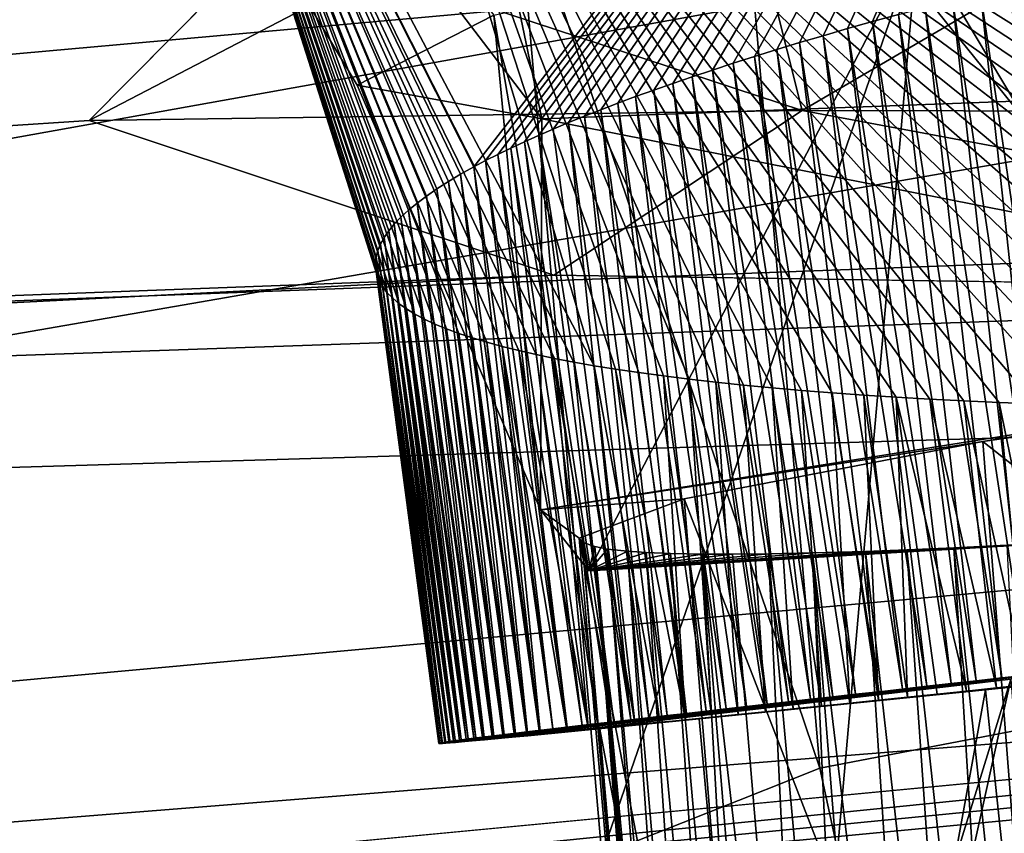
# Model space of a CAD drawing. Header units: metres. Extents: x -147 to 294, y -23 to 81.
# Tile 271 of 656: x 234.45 to 235.139, y 5.656 to 6.226. Entities that reach past the tile are written whole.
import ezdxf

# ---------------------------------------------------------------- set-up
doc = ezdxf.new("R2010")
doc.units = ezdxf.units.M
doc.layers.add('solid_AVA_153', color=7, linetype='CONTINUOUS')

msp = doc.modelspace()

# ---------------------------------------------------------------- linework, layer by layer
at = {"layer": 'solid_AVA_153'}
for points in [[(236.78653, 6.84453, 270.019653), (222.109406, 7.973817, 270.554962), (222.631927, 5.539927, 269.080383)], [(235.620758, 6.186373, 248.063995), (235.571899, 6.955923, 247.817749), (234.664413, 6.882468, 248.692886)], [(227.421036, 6.207695, 228.096146), (226.136612, 6.242409, 227.370834), (236.812561, 6.909686, 228.607513)], [(228.013077, 6.061882, 229.37233), (227.421036, 6.207695, 228.096146), (236.812561, 6.909686, 228.607513)], [(228.013077, 6.061882, 229.37233), (236.812561, 6.909686, 228.607513), (236.807236, 6.685143, 230.2258)], [(234.815292, 6.156222, 249.153275), (234.664413, 6.882468, 248.692886), (234.273941, 6.864882, 249.932327)], [(234.815292, 6.156222, 249.153275), (235.620758, 6.186373, 248.063995), (234.664413, 6.882468, 248.692886)], [(234.686218, 6.17974, 249.86644), (234.815292, 6.156222, 249.153275), (234.273941, 6.864882, 249.932327)], [(234.781754, 6.228803, 250.588638), (234.686218, 6.17974, 249.86644), (234.273941, 6.864882, 249.932327)], [(236.958984, 5.207204, 267.642426), (236.78653, 6.84453, 270.019653), (222.631927, 5.539927, 269.080383)], [(234.519165, 6.613659, 259.193848), (235.291473, 6.797129, 260.559662), (234.767792, 6.122646, 259.161102)], [(235.291473, 6.797129, 260.559662), (234.776001, 6.12701, 259.193573), (234.767792, 6.122646, 259.161102)], [(235.291473, 6.797129, 260.559662), (234.784637, 6.131395, 259.225769), (234.776001, 6.12701, 259.193573)], [(235.291473, 6.797129, 260.559662), (234.793686, 6.1358, 259.25769), (234.784637, 6.131395, 259.225769)], [(235.291473, 6.797129, 260.559662), (234.803131, 6.140226, 259.289368), (234.793686, 6.1358, 259.25769)], [(235.291473, 6.797129, 260.559662), (234.813004, 6.144673, 259.320801), (234.803131, 6.140226, 259.289368)], [(235.291473, 6.797129, 260.559662), (234.823288, 6.14914, 259.35199), (234.813004, 6.144673, 259.320801)], [(235.291473, 6.797129, 260.559662), (234.833969, 6.153629, 259.382996), (234.823288, 6.14914, 259.35199)], [(235.291473, 6.797129, 260.559662), (234.845062, 6.15814, 259.413788), (234.833969, 6.153629, 259.382996)], [(235.291473, 6.797129, 260.559662), (234.856583, 6.162675, 259.444366), (234.845062, 6.15814, 259.413788)], [(235.291473, 6.797129, 260.559662), (234.868515, 6.167236, 259.474762), (234.856583, 6.162675, 259.444366)], [(235.291473, 6.797129, 260.559662), (234.880875, 6.171823, 259.504974), (234.868515, 6.167236, 259.474762)], [(235.291473, 6.797129, 260.559662), (234.893646, 6.176436, 259.535034), (234.880875, 6.171823, 259.504974)], [(235.291473, 6.797129, 260.559662), (234.90686, 6.181079, 259.564911), (234.893646, 6.176436, 259.535034)], [(235.291473, 6.797129, 260.559662), (234.920517, 6.185752, 259.594666), (234.90686, 6.181079, 259.564911)], [(235.291473, 6.797129, 260.559662), (234.934601, 6.190456, 259.624237), (234.920517, 6.185752, 259.594666)], [(235.291473, 6.797129, 260.559662), (234.949158, 6.195193, 259.653687), (234.934601, 6.190456, 259.624237)], [(235.291473, 6.797129, 260.559662), (234.964172, 6.199965, 259.683014), (234.949158, 6.195193, 259.653687)], [(235.291473, 6.797129, 260.559662), (234.979675, 6.20477, 259.712219), (234.964172, 6.199965, 259.683014)], [(235.291473, 6.797129, 260.559662), (234.995667, 6.20961, 259.741302), (234.979675, 6.20477, 259.712219)], [(235.291473, 6.797129, 260.559662), (235.012146, 6.214484, 259.770264), (234.995667, 6.20961, 259.741302)], [(235.291473, 6.797129, 260.559662), (235.029175, 6.219393, 259.799164), (235.012146, 6.214484, 259.770264)], [(235.291473, 6.797129, 260.559662), (235.046722, 6.224336, 259.827972), (235.029175, 6.219393, 259.799164)], [(235.291473, 6.797129, 260.559662), (235.064804, 6.229308, 259.856659), (235.046722, 6.224336, 259.827972)], [(231.763504, 6.751752, 267.130402), (236.797958, 6.708222, 267.125092), (231.819214, 6.211915, 267.007538)], [(231.819214, 6.211915, 267.007538), (236.797958, 6.708222, 267.125092), (236.784637, 6.563072, 267.729858)], [(227.994934, 5.964113, 230.0746), (236.807236, 6.685143, 230.2258), (235.668884, 6.528447, 230.52536)], [(227.994934, 5.964113, 230.0746), (228.013077, 6.061882, 229.37233), (236.807236, 6.685143, 230.2258)], [(234.519165, 6.613659, 259.193848), (234.767792, 6.122646, 259.161102), (234.75853, 6.117465, 259.12204)], [(234.519165, 6.613659, 259.193848), (234.75853, 6.117465, 259.12204), (234.749924, 6.112328, 259.082672)], [(234.519165, 6.613659, 259.193848), (234.749924, 6.112328, 259.082672), (234.741974, 6.107236, 259.04306)], [(234.519165, 6.613659, 259.193848), (234.741974, 6.107236, 259.04306), (234.734665, 6.102195, 259.003235)], [(234.519165, 6.613659, 259.193848), (234.734665, 6.102195, 259.003235), (234.728027, 6.097208, 258.963165)], [(234.519165, 6.613659, 259.193848), (234.728027, 6.097208, 258.963165), (234.722046, 6.092279, 258.922913)], [(234.519165, 6.613659, 259.193848), (234.722046, 6.092279, 258.922913), (234.716751, 6.087413, 258.882446)], [(234.519165, 6.613659, 259.193848), (234.716751, 6.087413, 258.882446), (234.712143, 6.082611, 258.841827)], [(234.519165, 6.613659, 259.193848), (234.712143, 6.082611, 258.841827), (234.708206, 6.077875, 258.801056)], [(234.519165, 6.613659, 259.193848), (234.708206, 6.077875, 258.801056), (234.704971, 6.073208, 258.760162)], [(234.519165, 6.613659, 259.193848), (234.704971, 6.073208, 258.760162), (234.702423, 6.068612, 258.719147)], [(234.519165, 6.613659, 259.193848), (234.702423, 6.068612, 258.719147), (234.700562, 6.064088, 258.67804)], [(234.519165, 6.613659, 259.193848), (234.700562, 6.064088, 258.67804), (234.699417, 6.059638, 258.636902)], [(234.519165, 6.613659, 259.193848), (234.699417, 6.059638, 258.636902), (234.698959, 6.055264, 258.595703)], [(234.519165, 6.613659, 259.193848), (234.698959, 6.055264, 258.595703), (234.699203, 6.050969, 258.554504)], [(234.519165, 6.613659, 259.193848), (234.699203, 6.050969, 258.554504), (234.70015, 6.046752, 258.513275)], [(234.519165, 6.613659, 259.193848), (234.70015, 6.046752, 258.513275), (234.701813, 6.042617, 258.472107)], [(234.519165, 6.613659, 259.193848), (234.701813, 6.042617, 258.472107), (234.704163, 6.038565, 258.430969)], [(234.519165, 6.613659, 259.193848), (234.704163, 6.038565, 258.430969), (234.70723, 6.034598, 258.389832)], [(234.519165, 6.613659, 259.193848), (234.70723, 6.034598, 258.389832), (234.710999, 6.030718, 258.348724)], [(234.519165, 6.613659, 259.193848), (234.710999, 6.030718, 258.348724), (234.715485, 6.026927, 258.307617)], [(234.519165, 6.613659, 259.193848), (234.715485, 6.026927, 258.307617), (234.720688, 6.023224, 258.266541)], [(234.519165, 6.613659, 259.193848), (234.720688, 6.023224, 258.266541), (234.726593, 6.019612, 258.225525)], [(234.519165, 6.613659, 259.193848), (234.726593, 6.019612, 258.225525), (234.7332, 6.016091, 258.18457)], [(234.519165, 6.613659, 259.193848), (234.7332, 6.016091, 258.18457), (234.740524, 6.012661, 258.143707)], [(234.519165, 6.613659, 259.193848), (234.740524, 6.012661, 258.143707), (234.748566, 6.009326, 258.102966)], [(234.519165, 6.613659, 259.193848), (234.748566, 6.009326, 258.102966), (234.757294, 6.006083, 258.062347)], [(234.519165, 6.613659, 259.193848), (234.757294, 6.006083, 258.062347), (234.766724, 6.002934, 258.021912)], [(234.519165, 6.613659, 259.193848), (234.766724, 6.002934, 258.021912), (234.776855, 5.999879, 257.981598)], [(234.519165, 6.613659, 259.193848), (234.776855, 5.999879, 257.981598), (234.787674, 5.99692, 257.941528)], [(234.519165, 6.613659, 259.193848), (234.787674, 5.99692, 257.941528), (234.799194, 5.994053, 257.901642)], [(234.519165, 6.613659, 259.193848), (234.799194, 5.994053, 257.901642), (234.811371, 5.991281, 257.862)], [(234.519165, 6.613659, 259.193848), (234.811371, 5.991281, 257.862), (234.824234, 5.988601, 257.822601)], [(234.519165, 6.613659, 259.193848), (234.824234, 5.988601, 257.822601), (234.837769, 5.986014, 257.783478)], [(234.519165, 6.613659, 259.193848), (234.837769, 5.986014, 257.783478), (234.851944, 5.983519, 257.744659)], [(234.696991, 6.503938, 257.665588), (234.519165, 6.613659, 259.193848), (234.851944, 5.983519, 257.744659)], [(223.167572, 5.337047, 266.85556), (236.784637, 6.563072, 267.729858), (223.298325, 4.13975, 266.571808)], [(231.819214, 6.211915, 267.007538), (236.784637, 6.563072, 267.729858), (223.167572, 5.337047, 266.85556)], [(236.784637, 6.563072, 267.729858), (236.941498, 5.368535, 267.446045), (223.298325, 4.13975, 266.571808)], [(227.734024, 5.849909, 230.805435), (235.668884, 6.528447, 230.52536), (234.813873, 6.335892, 231.361588)], [(227.734024, 5.849909, 230.805435), (227.994934, 5.964113, 230.0746), (235.668884, 6.528447, 230.52536)], [(234.696991, 6.503938, 257.665588), (235.737244, 5.95998, 256.629852), (235.771942, 5.96128, 256.607727)], [(234.696991, 6.503938, 257.665588), (235.771942, 5.96128, 256.607727), (235.71669, 6.388623, 256.5914)], [(234.696991, 6.503938, 257.665588), (234.851944, 5.983519, 257.744659), (234.866776, 5.981114, 257.706146)], [(234.696991, 6.503938, 257.665588), (234.866776, 5.981114, 257.706146), (234.883209, 5.978669, 257.66568)], [(234.696991, 6.503938, 257.665588), (234.883209, 5.978669, 257.66568), (234.900375, 5.976331, 257.625488)], [(234.696991, 6.503938, 257.665588), (234.900375, 5.976331, 257.625488), (234.918289, 5.9741, 257.585663)], [(234.696991, 6.503938, 257.665588), (234.918289, 5.9741, 257.585663), (234.936935, 5.971977, 257.546143)], [(234.696991, 6.503938, 257.665588), (234.936935, 5.971977, 257.546143), (234.956284, 5.969962, 257.507019)], [(234.696991, 6.503938, 257.665588), (234.956284, 5.969962, 257.507019), (234.976334, 5.968055, 257.468323)], [(234.696991, 6.503938, 257.665588), (234.976334, 5.968055, 257.468323), (234.99707, 5.966256, 257.430023)], [(234.696991, 6.503938, 257.665588), (234.99707, 5.966256, 257.430023), (235.018478, 5.964565, 257.392151)], [(234.696991, 6.503938, 257.665588), (235.018478, 5.964565, 257.392151), (235.040558, 5.962981, 257.354797)], [(234.696991, 6.503938, 257.665588), (235.040558, 5.962981, 257.354797), (235.063263, 5.961506, 257.317902)], [(234.696991, 6.503938, 257.665588), (235.063263, 5.961506, 257.317902), (235.086624, 5.960141, 257.281525)], [(234.696991, 6.503938, 257.665588), (235.086624, 5.960141, 257.281525), (235.11058, 5.95889, 257.245667)], [(234.696991, 6.503938, 257.665588), (235.11058, 5.95889, 257.245667), (235.135162, 5.957756, 257.210358)], [(234.696991, 6.503938, 257.665588), (235.135162, 5.957756, 257.210358), (235.160339, 5.956742, 257.175568)], [(234.696991, 6.503938, 257.665588), (235.160339, 5.956742, 257.175568), (235.186111, 5.955851, 257.141357)], [(234.696991, 6.503938, 257.665588), (235.186111, 5.955851, 257.141357), (235.212448, 5.955085, 257.107727)], [(234.696991, 6.503938, 257.665588), (235.212448, 5.955085, 257.107727), (235.239349, 5.954448, 257.074646)], [(234.696991, 6.503938, 257.665588), (235.239349, 5.954448, 257.074646), (235.266815, 5.953938, 257.042145)], [(234.696991, 6.503938, 257.665588), (235.266815, 5.953938, 257.042145), (235.29483, 5.953551, 257.010193)], [(234.696991, 6.503938, 257.665588), (235.29483, 5.953551, 257.010193), (235.323395, 5.953284, 256.978851)], [(234.696991, 6.503938, 257.665588), (235.323395, 5.953284, 256.978851), (235.352478, 5.953134, 256.94812)], [(234.696991, 6.503938, 257.665588), (235.352478, 5.953134, 256.94812), (235.38208, 5.9531, 256.917969)], [(234.696991, 6.503938, 257.665588), (235.38208, 5.9531, 256.917969), (235.41217, 5.953179, 256.888458)], [(234.696991, 6.503938, 257.665588), (235.41217, 5.953179, 256.888458), (235.442734, 5.953368, 256.859589)], [(234.696991, 6.503938, 257.665588), (235.442734, 5.953368, 256.859589), (235.473755, 5.953665, 256.83136)], [(234.696991, 6.503938, 257.665588), (235.473755, 5.953665, 256.83136), (235.505234, 5.954069, 256.803802)], [(234.696991, 6.503938, 257.665588), (235.505234, 5.954069, 256.803802), (235.53714, 5.95458, 256.776917)], [(234.696991, 6.503938, 257.665588), (235.53714, 5.95458, 256.776917), (235.569489, 5.955201, 256.750702)], [(234.696991, 6.503938, 257.665588), (235.569489, 5.955201, 256.750702), (235.602249, 5.955931, 256.725159)], [(234.696991, 6.503938, 257.665588), (235.602249, 5.955931, 256.725159), (235.635406, 5.956773, 256.700317)], [(234.696991, 6.503938, 257.665588), (235.635406, 5.956773, 256.700317), (235.668976, 5.957727, 256.676147)], [(234.696991, 6.503938, 257.665588), (235.668976, 5.957727, 256.676147), (235.702927, 5.958796, 256.652649)], [(234.696991, 6.503938, 257.665588), (235.702927, 5.958796, 256.652649), (235.737244, 5.95998, 256.629852)], [(235.386383, 6.506337, 239.795502), (234.949371, 6.408522, 240.45787), (235.450958, 5.786509, 239.617157)], [(223.201797, 5.188884, 266.624664), (236.799667, 6.413564, 267.496155), (227.833542, 5.92511, 265.579163)], [(223.546585, 4.115835, 266.388519), (236.799667, 6.413564, 267.496155), (223.201797, 5.188884, 266.624664)], [(223.546585, 4.115835, 266.388519), (236.945267, 5.329351, 267.233826), (236.799667, 6.413564, 267.496155)], [(236.799667, 6.413564, 267.496155), (232.311737, 6.331293, 265.854126), (227.833542, 5.92511, 265.579163)], [(234.934738, 6.411965, 233.395676), (234.997528, 6.162128, 233.647293), (234.699997, 6.260053, 232.58139)], [(234.949371, 6.408522, 240.45787), (234.797089, 6.330806, 241.25444), (235.00975, 5.701907, 240.290421)], [(234.934738, 6.411965, 233.395676), (235.387115, 6.389944, 234.062607), (234.997528, 6.162128, 233.647293)], [(234.949371, 6.408522, 240.45787), (235.00975, 5.701907, 240.290421), (235.450958, 5.786509, 239.617157)], [(235.387115, 6.389944, 234.062607), (235.787521, 6.160452, 234.423492), (234.997528, 6.162128, 233.647293)], [(235.592682, 5.884332, 251.581604), (235.086563, 6.297004, 251.229691), (235.575195, 6.377439, 251.740723)], [(226.651764, 5.657298, 231.792816), (234.813873, 6.335892, 231.361588), (234.588242, 6.245552, 231.905136)], [(226.651764, 5.657298, 231.792816), (227.271652, 5.745744, 231.386719), (234.813873, 6.335892, 231.361588)], [(227.271652, 5.745744, 231.386719), (227.734024, 5.849909, 230.805435), (234.813873, 6.335892, 231.361588)], [(234.797089, 6.330806, 241.25444), (234.857208, 5.641232, 241.090836), (235.00975, 5.701907, 240.290421)], [(235.0784, 6.281954, 242.284103), (234.857208, 5.641232, 241.090836), (234.797089, 6.330806, 241.25444)], [(235.0784, 6.281954, 242.284103), (235.832886, 6.30503, 243.037964), (235.469376, 5.626623, 242.565628)], [(234.848267, 5.839859, 250.542374), (234.781754, 6.228803, 250.588638), (235.086563, 6.297004, 251.229691)], [(235.592682, 5.884332, 251.581604), (234.848267, 5.839859, 250.542374), (235.086563, 6.297004, 251.229691)], [(235.0784, 6.281954, 242.284103), (235.019485, 5.614872, 241.890854), (234.857208, 5.641232, 241.090836)], [(235.0784, 6.281954, 242.284103), (235.469376, 5.626623, 242.565628), (235.019485, 5.614872, 241.890854)], [(234.699997, 6.260053, 232.58139), (234.498688, 6.155144, 232.568497), (234.588242, 6.245552, 231.905136)], [(234.699997, 6.260053, 232.58139), (234.997528, 6.162128, 233.647293), (234.498688, 6.155144, 232.568497)], [(235.122192, 6.244363, 259.941895), (235.142365, 6.24942, 259.96994), (235.192612, 5.771151, 259.834717)], [(225.223663, 5.560166, 231.951447), (234.588242, 6.245552, 231.905136), (234.498688, 6.155144, 232.568497)], [(225.223663, 5.560166, 231.951447), (226.651764, 5.657298, 231.792816), (234.588242, 6.245552, 231.905136)], [(235.102539, 6.239324, 259.913635), (235.122192, 6.244363, 259.941895), (235.173645, 5.769049, 259.809143)], [(235.122192, 6.244363, 259.941895), (235.192612, 5.771151, 259.834717), (235.173645, 5.769049, 259.809143)], [(235.064804, 6.229308, 259.856659), (235.083405, 6.234304, 259.885223), (235.136978, 5.764977, 259.757263)], [(235.083405, 6.234304, 259.885223), (235.102539, 6.239324, 259.913635), (235.155121, 5.766993, 259.783356)], [(235.083405, 6.234304, 259.885223), (235.155121, 5.766993, 259.783356), (235.136978, 5.764977, 259.757263)], [(235.102539, 6.239324, 259.913635), (235.173645, 5.769049, 259.809143), (235.155121, 5.766993, 259.783356)], [(234.814468, 5.882757, 249.204666), (234.686218, 6.17974, 249.86644), (234.781754, 6.228803, 250.588638)], [(234.848267, 5.839859, 250.542374), (234.814468, 5.882757, 249.204666), (234.781754, 6.228803, 250.588638)], [(235.046722, 6.224336, 259.827972), (235.064804, 6.229308, 259.856659), (235.119186, 5.762999, 259.730865)], [(235.064804, 6.229308, 259.856659), (235.136978, 5.764977, 259.757263), (235.119186, 5.762999, 259.730865)], [(235.012146, 6.214484, 259.770264), (235.029175, 6.219393, 259.799164), (235.084534, 5.759134, 259.67688)], [(235.029175, 6.219393, 259.799164), (235.046722, 6.224336, 259.827972), (235.10173, 5.761052, 259.704071)], [(235.029175, 6.219393, 259.799164), (235.10173, 5.761052, 259.704071), (235.084534, 5.759134, 259.67688)], [(235.046722, 6.224336, 259.827972), (235.119186, 5.762999, 259.730865), (235.10173, 5.761052, 259.704071)], [(234.995667, 6.20961, 259.741302), (235.012146, 6.214484, 259.770264), (235.067581, 5.75724, 259.6492)], [(235.012146, 6.214484, 259.770264), (235.084534, 5.759134, 259.67688), (235.067581, 5.75724, 259.6492)], [(234.979675, 6.20477, 259.712219), (234.995667, 6.20961, 259.741302), (235.050964, 5.755381, 259.621277)], [(234.995667, 6.20961, 259.741302), (235.067581, 5.75724, 259.6492), (235.050964, 5.755381, 259.621277)], [(234.949158, 6.195193, 259.653687), (234.964172, 6.199965, 259.683014), (235.018768, 5.751772, 259.564453)], [(234.964172, 6.199965, 259.683014), (234.979675, 6.20477, 259.712219), (235.034683, 5.753559, 259.593048)], [(234.964172, 6.199965, 259.683014), (235.034683, 5.753559, 259.593048), (235.018768, 5.751772, 259.564453)], [(234.979675, 6.20477, 259.712219), (235.050964, 5.755381, 259.621277), (235.034683, 5.753559, 259.593048)], [(234.934601, 6.190456, 259.624237), (234.949158, 6.195193, 259.653687), (235.003189, 5.750021, 259.535461)], [(234.949158, 6.195193, 259.653687), (235.018768, 5.751772, 259.564453), (235.003189, 5.750021, 259.535461)], [(235.580154, 6.004688, 248.072159), (235.620758, 6.186373, 248.063995), (234.815292, 6.156222, 249.153275)], [(234.90686, 6.181079, 259.564911), (234.920517, 6.185752, 259.594666), (234.973022, 5.746621, 259.476013)], [(234.920517, 6.185752, 259.594666), (234.934601, 6.190456, 259.624237), (234.987946, 5.748304, 259.506012)], [(234.920517, 6.185752, 259.594666), (234.987946, 5.748304, 259.506012), (234.973022, 5.746621, 259.476013)], [(234.934601, 6.190456, 259.624237), (235.003189, 5.750021, 259.535461), (234.987946, 5.748304, 259.506012)], [(234.814468, 5.882757, 249.204666), (234.815292, 6.156222, 249.153275), (234.686218, 6.17974, 249.86644)], [(234.893646, 6.176436, 259.535034), (234.90686, 6.181079, 259.564911), (234.958435, 5.74497, 259.445465)], [(234.90686, 6.181079, 259.564911), (234.973022, 5.746621, 259.476013), (234.958435, 5.74497, 259.445465)], [(234.868515, 6.167236, 259.474762), (234.880875, 6.171823, 259.504974), (234.930176, 5.741762, 259.382477)], [(234.880875, 6.171823, 259.504974), (234.893646, 6.176436, 259.535034), (234.944153, 5.743351, 259.414276)], [(234.880875, 6.171823, 259.504974), (234.944153, 5.743351, 259.414276), (234.930176, 5.741762, 259.382477)], [(234.893646, 6.176436, 259.535034), (234.958435, 5.74497, 259.445465), (234.944153, 5.743351, 259.414276)], [(234.856583, 6.162675, 259.444366), (234.868515, 6.167236, 259.474762), (234.916473, 5.740203, 259.350128)], [(234.868515, 6.167236, 259.474762), (234.930176, 5.741762, 259.382477), (234.916473, 5.740203, 259.350128)], [(234.997528, 6.162128, 233.647293), (234.823807, 6.046831, 233.741104), (234.498688, 6.155144, 232.568497)], [(234.997528, 6.162128, 233.647293), (235.684402, 6.033956, 234.597427), (234.823807, 6.046831, 233.741104)], [(234.833969, 6.153629, 259.382996), (234.845062, 6.15814, 259.413788), (234.890106, 5.737189, 259.283875)], [(234.845062, 6.15814, 259.413788), (234.856583, 6.162675, 259.444366), (234.903107, 5.738677, 259.317261)], [(234.845062, 6.15814, 259.413788), (234.903107, 5.738677, 259.317261), (234.890106, 5.737189, 259.283875)], [(234.856583, 6.162675, 259.444366), (234.916473, 5.740203, 259.350128), (234.903107, 5.738677, 259.317261)], [(234.997528, 6.162128, 233.647293), (235.787521, 6.160452, 234.423492), (235.684402, 6.033956, 234.597427)], [(225.223663, 5.560166, 231.951447), (234.498688, 6.155144, 232.568497), (234.823807, 6.046831, 233.741104)], [(234.814468, 5.882757, 249.204666), (235.580154, 6.004688, 248.072159), (234.815292, 6.156222, 249.153275)], [(234.823288, 6.14914, 259.35199), (234.833969, 6.153629, 259.382996), (234.877502, 5.735744, 259.249908)], [(234.833969, 6.153629, 259.382996), (234.890106, 5.737189, 259.283875), (234.877502, 5.735744, 259.249908)], [(234.803131, 6.140226, 259.289368), (234.813004, 6.144673, 259.320801), (234.865677, 5.734381, 259.21637)], [(234.813004, 6.144673, 259.320801), (234.823288, 6.14914, 259.35199), (234.877502, 5.735744, 259.249908)], [(234.813004, 6.144673, 259.320801), (234.877502, 5.735744, 259.249908), (234.865677, 5.734381, 259.21637)], [(234.793686, 6.1358, 259.25769), (234.803131, 6.140226, 259.289368), (234.854309, 5.733066, 259.182281)], [(234.803131, 6.140226, 259.289368), (234.865677, 5.734381, 259.21637), (234.854309, 5.733066, 259.182281)], [(234.776001, 6.12701, 259.193573), (234.784637, 6.131395, 259.225769), (234.833054, 5.73059, 259.112549)], [(234.784637, 6.131395, 259.225769), (234.793686, 6.1358, 259.25769), (234.84343, 5.731802, 259.147705)], [(234.784637, 6.131395, 259.225769), (234.84343, 5.731802, 259.147705), (234.833054, 5.73059, 259.112549)], [(234.793686, 6.1358, 259.25769), (234.854309, 5.733066, 259.182281), (234.84343, 5.731802, 259.147705)], [(234.767792, 6.122646, 259.161102), (234.776001, 6.12701, 259.193573), (234.82309, 5.729421, 259.076721)], [(234.776001, 6.12701, 259.193573), (234.833054, 5.73059, 259.112549), (234.82309, 5.729421, 259.076721)], [(218.821426, 5.443501, 231.114441), (236.862915, 6.119545, 234.917526), (236.87706, 5.985247, 236.197006)], [(218.821426, 5.443501, 231.114441), (235.684402, 6.033956, 234.597427), (236.862915, 6.119545, 234.917526)], [(234.749924, 6.112328, 259.082672), (234.75853, 6.117465, 259.12204), (234.804489, 5.727222, 259.003326)], [(234.75853, 6.117465, 259.12204), (234.767792, 6.122646, 259.161102), (234.813553, 5.728297, 259.040314)], [(234.75853, 6.117465, 259.12204), (234.813553, 5.728297, 259.040314), (234.804489, 5.727222, 259.003326)], [(234.767792, 6.122646, 259.161102), (234.82309, 5.729421, 259.076721), (234.813553, 5.728297, 259.040314)], [(234.741974, 6.107236, 259.04306), (234.749924, 6.112328, 259.082672), (234.795929, 5.726201, 258.965881)], [(234.749924, 6.112328, 259.082672), (234.804489, 5.727222, 259.003326), (234.795929, 5.726201, 258.965881)], [(234.728027, 6.097208, 258.963165), (234.734665, 6.102195, 259.003235), (234.780548, 5.724342, 258.889832)], [(234.734665, 6.102195, 259.003235), (234.741974, 6.107236, 259.04306), (234.787949, 5.72524, 258.92804)], [(234.734665, 6.102195, 259.003235), (234.787949, 5.72524, 258.92804), (234.780548, 5.724342, 258.889832)], [(234.741974, 6.107236, 259.04306), (234.795929, 5.726201, 258.965881), (234.787949, 5.72524, 258.92804)], [(234.722046, 6.092279, 258.922913), (234.728027, 6.097208, 258.963165), (234.773804, 5.723513, 258.851379)], [(234.728027, 6.097208, 258.963165), (234.780548, 5.724342, 258.889832), (234.773804, 5.723513, 258.851379)], [(234.716751, 6.087413, 258.882446), (234.722046, 6.092279, 258.922913), (234.767746, 5.722757, 258.812714)], [(234.722046, 6.092279, 258.922913), (234.773804, 5.723513, 258.851379), (234.767746, 5.722757, 258.812714)], [(234.708206, 6.077875, 258.801056), (234.712143, 6.082611, 258.841827), (234.757645, 5.721458, 258.734039)], [(234.712143, 6.082611, 258.841827), (234.716751, 6.087413, 258.882446), (234.76236, 5.722074, 258.773682)], [(234.712143, 6.082611, 258.841827), (234.76236, 5.722074, 258.773682), (234.757645, 5.721458, 258.734039)], [(234.716751, 6.087413, 258.882446), (234.767746, 5.722757, 258.812714), (234.76236, 5.722074, 258.773682)], [(234.704971, 6.073208, 258.760162), (234.708206, 6.077875, 258.801056), (234.753571, 5.720912, 258.69397)], [(234.708206, 6.077875, 258.801056), (234.757645, 5.721458, 258.734039), (234.753571, 5.720912, 258.69397)], [(234.700562, 6.064088, 258.67804), (234.702423, 6.068612, 258.719147), (234.747437, 5.720036, 258.613007)], [(234.702423, 6.068612, 258.719147), (234.704971, 6.073208, 258.760162), (234.750168, 5.720438, 258.653595)], [(234.702423, 6.068612, 258.719147), (234.750168, 5.720438, 258.653595), (234.747437, 5.720036, 258.613007)], [(234.704971, 6.073208, 258.760162), (234.753571, 5.720912, 258.69397), (234.750168, 5.720438, 258.653595)], [(234.699417, 6.059638, 258.636902), (234.700562, 6.064088, 258.67804), (234.745377, 5.719707, 258.572388)], [(234.700562, 6.064088, 258.67804), (234.747437, 5.720036, 258.613007), (234.745377, 5.719707, 258.572388)], [(234.698959, 6.055264, 258.595703), (234.699417, 6.059638, 258.636902), (234.744003, 5.719452, 258.53183)], [(234.698959, 6.055264, 258.595703), (234.744003, 5.719452, 258.53183), (234.743317, 5.719273, 258.491486)], [(234.699203, 6.050969, 258.554504), (234.698959, 6.055264, 258.595703), (234.743317, 5.719273, 258.491486)], [(234.699417, 6.059638, 258.636902), (234.745377, 5.719707, 258.572388), (234.744003, 5.719452, 258.53183)], [(234.699203, 6.050969, 258.554504), (234.743317, 5.719273, 258.491486), (234.743332, 5.71917, 258.451416)], [(234.70015, 6.046752, 258.513275), (234.699203, 6.050969, 258.554504), (234.743332, 5.71917, 258.451416)], [(218.821426, 5.443501, 231.114441), (234.823807, 6.046831, 233.741104), (235.684402, 6.033956, 234.597427)], [(225.223663, 5.560166, 231.951447), (234.823807, 6.046831, 233.741104), (218.821426, 5.443501, 231.114441)], [(234.70015, 6.046752, 258.513275), (234.743332, 5.71917, 258.451416), (234.744141, 5.719152, 258.411224)], [(234.701813, 6.042617, 258.472107), (234.70015, 6.046752, 258.513275), (234.744141, 5.719152, 258.411224)], [(234.701813, 6.042617, 258.472107), (234.744141, 5.719152, 258.411224), (234.745758, 5.71922, 258.370819)], [(234.704163, 6.038565, 258.430969), (234.701813, 6.042617, 258.472107), (234.745758, 5.71922, 258.370819)], [(234.704163, 6.038565, 258.430969), (234.745758, 5.71922, 258.370819), (234.748123, 5.719368, 258.330414)], [(234.70723, 6.034598, 258.389832), (234.704163, 6.038565, 258.430969), (234.748123, 5.719368, 258.330414)], [(234.70723, 6.034598, 258.389832), (234.748123, 5.719368, 258.330414), (234.751205, 5.719593, 258.290131)], [(234.710999, 6.030718, 258.348724), (234.70723, 6.034598, 258.389832), (234.751205, 5.719593, 258.290131)], [(235.123856, 5.930476, 248.763), (235.864349, 6.035766, 248.019547), (235.580154, 6.004688, 248.072159)], [(235.931274, 5.292659, 247.833176), (235.864349, 6.035766, 248.019547), (235.123856, 5.930476, 248.763)], [(234.710999, 6.030718, 258.348724), (234.751205, 5.719593, 258.290131), (234.754929, 5.719889, 258.250092)], [(234.715485, 6.026927, 258.307617), (234.710999, 6.030718, 258.348724), (234.754929, 5.719889, 258.250092)], [(234.715485, 6.026927, 258.307617), (234.754929, 5.719889, 258.250092), (234.759247, 5.720252, 258.21048)], [(234.720688, 6.023224, 258.266541), (234.715485, 6.026927, 258.307617), (234.759247, 5.720252, 258.21048)], [(234.720688, 6.023224, 258.266541), (234.759247, 5.720252, 258.21048), (234.764099, 5.720675, 258.171448)], [(234.726593, 6.019612, 258.225525), (234.720688, 6.023224, 258.266541), (234.764099, 5.720675, 258.171448)], [(234.726593, 6.019612, 258.225525), (234.764099, 5.720675, 258.171448), (234.769455, 5.721153, 258.133118)], [(234.7332, 6.016091, 258.18457), (234.726593, 6.019612, 258.225525), (234.769455, 5.721153, 258.133118)], [(234.7332, 6.016091, 258.18457), (234.769455, 5.721153, 258.133118), (234.77533, 5.72169, 258.095459)], [(234.740524, 6.012661, 258.143707), (234.7332, 6.016091, 258.18457), (234.77533, 5.72169, 258.095459)], [(234.740524, 6.012661, 258.143707), (234.77533, 5.72169, 258.095459), (234.781937, 5.722307, 258.058167)], [(234.748566, 6.009326, 258.102966), (234.740524, 6.012661, 258.143707), (234.781937, 5.722307, 258.058167)], [(234.748566, 6.009326, 258.102966), (234.781937, 5.722307, 258.058167), (234.78923, 5.722996, 258.021271)], [(234.757294, 6.006083, 258.062347), (234.748566, 6.009326, 258.102966), (234.78923, 5.722996, 258.021271)], [(234.757294, 6.006083, 258.062347), (234.78923, 5.722996, 258.021271), (234.797104, 5.723751, 257.984833)], [(234.766724, 6.002934, 258.021912), (234.757294, 6.006083, 258.062347), (234.797104, 5.723751, 257.984833)], [(234.766724, 6.002934, 258.021912), (234.797104, 5.723751, 257.984833), (234.805511, 5.724562, 257.948944)], [(234.776855, 5.999879, 257.981598), (234.766724, 6.002934, 258.021912), (234.805511, 5.724562, 257.948944)], [(234.776855, 5.999879, 257.981598), (234.805511, 5.724562, 257.948944), (234.814346, 5.725422, 257.913666)], [(234.787674, 5.99692, 257.941528), (234.776855, 5.999879, 257.981598), (234.814346, 5.725422, 257.913666)], [(235.123856, 5.930476, 248.763), (235.580154, 6.004688, 248.072159), (234.814468, 5.882757, 249.204666)], [(234.787674, 5.99692, 257.941528), (234.814346, 5.725422, 257.913666), (234.823517, 5.726322, 257.879028)], [(234.787674, 5.99692, 257.941528), (234.823517, 5.726322, 257.879028), (234.832962, 5.727254, 257.845154)], [(234.799194, 5.994053, 257.901642), (234.787674, 5.99692, 257.941528), (234.832962, 5.727254, 257.845154)], [(234.799194, 5.994053, 257.901642), (234.832962, 5.727254, 257.845154), (234.847931, 5.728739, 257.794495)], [(234.811371, 5.991281, 257.862), (234.799194, 5.994053, 257.901642), (234.847931, 5.728739, 257.794495)], [(218.821426, 5.443501, 231.114441), (236.87706, 5.985247, 236.197006), (225.990067, 4.988848, 237.326477)], [(225.990067, 4.988848, 237.326477), (236.87706, 5.985247, 236.197006), (236.890305, 5.859463, 237.479507)], [(234.824234, 5.988601, 257.822601), (234.811371, 5.991281, 257.862), (234.847931, 5.728739, 257.794495)], [(234.824234, 5.988601, 257.822601), (234.847931, 5.728739, 257.794495), (234.8638, 5.730326, 257.745605)], [(234.837769, 5.986014, 257.783478), (234.824234, 5.988601, 257.822601), (234.8638, 5.730326, 257.745605)], [(234.837769, 5.986014, 257.783478), (234.8638, 5.730326, 257.745605), (234.880554, 5.732008, 257.698364)], [(234.851944, 5.983519, 257.744659), (234.837769, 5.986014, 257.783478), (234.880554, 5.732008, 257.698364)], [(234.851944, 5.983519, 257.744659), (234.880554, 5.732008, 257.698364), (234.897964, 5.733767, 257.652649)], [(234.866776, 5.981114, 257.706146), (234.851944, 5.983519, 257.744659), (234.897964, 5.733767, 257.652649)], [(234.866776, 5.981114, 257.706146), (234.897964, 5.733767, 257.652649), (234.915894, 5.735584, 257.608337)], [(234.883209, 5.978669, 257.66568), (234.866776, 5.981114, 257.706146), (234.915894, 5.735584, 257.608337)], [(234.900375, 5.976331, 257.625488), (234.883209, 5.978669, 257.66568), (234.915894, 5.735584, 257.608337)], [(234.900375, 5.976331, 257.625488), (234.915894, 5.735584, 257.608337), (234.934128, 5.737439, 257.565338)], [(234.918289, 5.9741, 257.585663), (234.900375, 5.976331, 257.625488), (234.934128, 5.737439, 257.565338)], [(234.918289, 5.9741, 257.585663), (234.934128, 5.737439, 257.565338), (234.952667, 5.739332, 257.523712)], [(234.936935, 5.971977, 257.546143), (234.918289, 5.9741, 257.585663), (234.952667, 5.739332, 257.523712)], [(234.936935, 5.971977, 257.546143), (234.952667, 5.739332, 257.523712), (234.971695, 5.741279, 257.483643)], [(234.956284, 5.969962, 257.507019), (234.936935, 5.971977, 257.546143), (234.971695, 5.741279, 257.483643)], [(234.956284, 5.969962, 257.507019), (234.971695, 5.741279, 257.483643), (234.991119, 5.743271, 257.444946)], [(234.976334, 5.968055, 257.468323), (234.956284, 5.969962, 257.507019), (234.991119, 5.743271, 257.444946)], [(234.976334, 5.968055, 257.468323), (234.991119, 5.743271, 257.444946), (235.010849, 5.7453, 257.407501)], [(234.99707, 5.966256, 257.430023), (234.976334, 5.968055, 257.468323), (235.010849, 5.7453, 257.407501)], [(234.99707, 5.966256, 257.430023), (235.010849, 5.7453, 257.407501), (235.030807, 5.747355, 257.371124)], [(235.018478, 5.964565, 257.392151), (234.99707, 5.966256, 257.430023), (235.030807, 5.747355, 257.371124)], [(235.018478, 5.964565, 257.392151), (235.030807, 5.747355, 257.371124), (235.050903, 5.74943, 257.335724)], [(235.040558, 5.962981, 257.354797), (235.018478, 5.964565, 257.392151), (235.050903, 5.74943, 257.335724)], [(235.040558, 5.962981, 257.354797), (235.050903, 5.74943, 257.335724), (235.071213, 5.751529, 257.301483)], [(235.063263, 5.961506, 257.317902), (235.040558, 5.962981, 257.354797), (235.071213, 5.751529, 257.301483)], [(235.063263, 5.961506, 257.317902), (235.071213, 5.751529, 257.301483), (235.091751, 5.753654, 257.268433)], [(235.063263, 5.961506, 257.317902), (235.091751, 5.753654, 257.268433), (235.112457, 5.7558, 257.23642)], [(235.086624, 5.960141, 257.281525), (235.063263, 5.961506, 257.317902), (235.112457, 5.7558, 257.23642)], [(235.086624, 5.960141, 257.281525), (235.112457, 5.7558, 257.23642), (235.133301, 5.757963, 257.205353)], [(235.11058, 5.95889, 257.245667), (235.086624, 5.960141, 257.281525), (235.133301, 5.757963, 257.205353)], [(235.11058, 5.95889, 257.245667), (235.133301, 5.757963, 257.205353), (235.154251, 5.760139, 257.17511)], [(235.135162, 5.957756, 257.210358), (235.11058, 5.95889, 257.245667), (235.154251, 5.760139, 257.17511)], [(235.135162, 5.957756, 257.210358), (235.154251, 5.760139, 257.17511), (235.175308, 5.762329, 257.14566)], [(235.160339, 5.956742, 257.175568), (235.135162, 5.957756, 257.210358), (235.175308, 5.762329, 257.14566)], [(234.914993, 5.890323, 249.267471), (235.123856, 5.930476, 248.763), (234.814468, 5.882757, 249.204666)], [(235.180252, 5.20591, 248.59874), (235.123856, 5.930476, 248.763), (234.914993, 5.890323, 249.267471)], [(235.180252, 5.20591, 248.59874), (235.931274, 5.292659, 247.833176), (235.123856, 5.930476, 248.763)], [(234.841476, 5.862896, 249.826218), (234.914993, 5.890323, 249.267471), (234.814468, 5.882757, 249.204666)], [(234.972885, 5.179402, 249.109177), (234.914993, 5.890323, 249.267471), (234.841476, 5.862896, 249.826218)], [(234.972885, 5.179402, 249.109177), (235.180252, 5.20591, 248.59874), (234.914993, 5.890323, 249.267471)], [(234.841476, 5.862896, 249.826218), (234.814468, 5.882757, 249.204666), (234.848267, 5.839859, 250.542374)], [(235.230515, 5.862751, 251.043915), (234.848267, 5.839859, 250.542374), (235.592682, 5.884332, 251.581604)], [(234.843597, 5.860072, 249.913971), (234.841476, 5.862896, 249.826218), (234.848267, 5.839859, 250.542374)], [(234.9021, 5.167612, 249.66127), (234.841476, 5.862896, 249.826218), (234.843597, 5.860072, 249.913971)], [(234.972885, 5.179402, 249.109177), (234.841476, 5.862896, 249.826218), (234.9021, 5.167612, 249.66127)], [(235.230515, 5.862751, 251.043915), (235.1828, 5.860026, 250.973633), (234.848267, 5.839859, 250.542374)], [(225.990067, 4.988848, 237.326477), (236.890305, 5.859463, 237.479507), (231.950653, 5.3916, 237.495605)], [(231.950653, 5.3916, 237.495605), (236.890305, 5.859463, 237.479507), (232.186844, 5.383788, 237.784821)], [(236.890305, 5.859463, 237.479507), (236.891739, 5.845833, 237.62413), (232.186844, 5.383788, 237.784821)], [(234.85231, 5.856866, 250.033249), (234.843597, 5.860072, 249.913971), (234.848267, 5.839859, 250.542374)], [(234.904251, 5.167135, 249.75499), (234.843597, 5.860072, 249.913971), (234.85231, 5.856866, 250.033249)], [(234.902527, 5.167336, 249.701904), (234.9021, 5.167612, 249.66127), (234.843597, 5.860072, 249.913971)], [(234.904251, 5.167135, 249.75499), (234.902527, 5.167336, 249.701904), (234.843597, 5.860072, 249.913971)], [(235.1828, 5.860026, 250.973633), (235.140656, 5.85781, 250.906006), (234.848267, 5.839859, 250.542374)], [(235.140656, 5.85781, 250.906006), (235.103424, 5.856031, 250.841064), (234.848267, 5.839859, 250.542374)], [(234.861267, 5.855225, 250.108368), (234.85231, 5.856866, 250.033249), (234.848267, 5.839859, 250.542374)], [(235.103424, 5.856031, 250.841064), (235.070633, 5.854632, 250.779007), (234.848267, 5.839859, 250.542374)], [(234.875198, 5.853683, 250.196136), (234.861267, 5.855225, 250.108368), (234.848267, 5.839859, 250.542374)], [(235.070633, 5.854632, 250.779007), (235.041718, 5.853557, 250.719696), (234.848267, 5.839859, 250.542374)], [(234.916534, 5.167324, 249.90834), (234.85231, 5.856866, 250.033249), (234.861267, 5.855225, 250.108368)], [(234.906601, 5.16707, 249.798203), (234.904251, 5.167135, 249.75499), (234.85231, 5.856866, 250.033249)], [(234.909195, 5.167081, 249.833801), (234.906601, 5.16707, 249.798203), (234.85231, 5.856866, 250.033249)], [(234.912277, 5.167155, 249.868362), (234.909195, 5.167081, 249.833801), (234.85231, 5.856866, 250.033249)], [(234.916534, 5.167324, 249.90834), (234.912277, 5.167155, 249.868362), (234.85231, 5.856866, 250.033249)], [(234.923172, 5.167673, 249.960159), (234.861267, 5.855225, 250.108368), (234.875198, 5.853683, 250.196136)], [(234.923172, 5.167673, 249.960159), (234.916534, 5.167324, 249.90834), (234.861267, 5.855225, 250.108368)], [(235.117188, 5.184246, 250.599167), (235.041718, 5.853557, 250.719696), (235.070633, 5.854632, 250.779007)], [(235.144226, 5.186816, 250.653046), (235.070633, 5.854632, 250.779007), (235.103424, 5.856031, 250.841064)], [(235.144226, 5.186816, 250.653046), (235.117188, 5.184246, 250.599167), (235.070633, 5.854632, 250.779007)], [(235.174362, 5.189707, 250.709015), (235.103424, 5.856031, 250.841064), (235.140656, 5.85781, 250.906006)], [(235.174362, 5.189707, 250.709015), (235.144226, 5.186816, 250.653046), (235.103424, 5.856031, 250.841064)], [(234.88829, 5.85279, 250.262711), (234.875198, 5.853683, 250.196136), (234.848267, 5.839859, 250.542374)], [(235.041718, 5.853557, 250.719696), (235.004639, 5.852448, 250.635834), (234.848267, 5.839859, 250.542374)], [(234.905426, 5.852082, 250.336563), (234.88829, 5.85279, 250.262711), (234.848267, 5.839859, 250.542374)], [(235.004639, 5.852448, 250.635834), (234.973969, 5.85183, 250.557861), (234.848267, 5.839859, 250.542374)], [(234.927689, 5.851654, 250.418381), (234.905426, 5.852082, 250.336563), (234.848267, 5.839859, 250.542374)], [(234.973969, 5.85183, 250.557861), (234.948608, 5.851593, 250.485489), (234.848267, 5.839859, 250.542374)], [(234.948608, 5.851593, 250.485489), (234.927689, 5.851654, 250.418381), (234.848267, 5.839859, 250.542374)], [(234.934158, 5.168361, 250.030136), (234.875198, 5.853683, 250.196136), (234.88829, 5.85279, 250.262711)], [(234.934158, 5.168361, 250.030136), (234.923172, 5.167673, 249.960159), (234.875198, 5.853683, 250.196136)], [(234.952713, 5.169697, 250.124313), (234.88829, 5.85279, 250.262711), (234.905426, 5.852082, 250.336563)], [(234.952713, 5.169697, 250.124313), (234.934158, 5.168361, 250.030136), (234.88829, 5.85279, 250.262711)], [(234.966263, 5.170759, 250.182159), (234.905426, 5.852082, 250.336563), (234.927689, 5.851654, 250.418381)], [(234.966263, 5.170759, 250.182159), (234.952713, 5.169697, 250.124313), (234.905426, 5.852082, 250.336563)], [(235.006271, 5.174114, 250.322403), (234.927689, 5.851654, 250.418381), (234.948608, 5.851593, 250.485489)], [(234.98378, 5.172195, 250.248047), (234.966263, 5.170759, 250.182159), (234.927689, 5.851654, 250.418381)], [(235.006271, 5.174114, 250.322403), (234.98378, 5.172195, 250.248047), (234.927689, 5.851654, 250.418381)], [(235.006271, 5.174114, 250.322403), (234.948608, 5.851593, 250.485489), (234.973969, 5.85183, 250.557861)], [(235.034988, 5.176647, 250.405655), (234.973969, 5.85183, 250.557861), (235.004639, 5.852448, 250.635834)], [(235.034988, 5.176647, 250.405655), (235.006271, 5.174114, 250.322403), (234.973969, 5.85183, 250.557861)], [(235.08551, 5.181271, 250.530685), (235.004639, 5.852448, 250.635834), (235.041718, 5.853557, 250.719696)], [(235.058289, 5.178758, 250.466171), (235.034988, 5.176647, 250.405655), (235.004639, 5.852448, 250.635834)], [(235.08551, 5.181271, 250.530685), (235.058289, 5.178758, 250.466171), (235.004639, 5.852448, 250.635834)], [(235.117188, 5.184246, 250.599167), (235.08551, 5.181271, 250.530685), (235.041718, 5.853557, 250.719696)], [(236.891739, 5.845833, 237.62413), (236.893143, 5.832293, 237.768951), (232.186844, 5.383788, 237.784821)], [(232.186844, 5.383788, 237.784821), (236.893143, 5.832293, 237.768951), (235.282028, 5.524019, 239.368042)], [(235.450958, 5.786509, 239.617157), (235.00975, 5.701907, 240.290421), (235.048996, 5.520542, 239.990662)], [(235.450958, 5.786509, 239.617157), (235.048996, 5.520542, 239.990662), (235.81871, 5.655203, 239.180679)], [(235.112457, 5.7558, 257.23642), (235.125626, 5.756747, 257.433411), (235.450912, 5.790562, 256.995178)], [(235.133301, 5.757963, 257.205353), (235.112457, 5.7558, 257.23642), (235.450912, 5.790562, 256.995178)], [(235.450912, 5.790562, 256.995178), (235.125626, 5.756747, 257.433411), (235.203278, 5.022586, 257.231201)], [(235.154251, 5.760139, 257.17511), (235.133301, 5.757963, 257.205353), (235.450912, 5.790562, 256.995178)], [(234.764099, 5.720675, 258.171448), (235.119186, 5.762999, 259.730865), (235.136978, 5.764977, 259.757263)], [(234.769455, 5.721153, 258.133118), (234.764099, 5.720675, 258.171448), (235.136978, 5.764977, 259.757263)], [(234.769455, 5.721153, 258.133118), (235.155121, 5.766993, 259.783356), (234.855576, 5.730366, 258.4776)], [(234.769455, 5.721153, 258.133118), (235.136978, 5.764977, 259.757263), (235.155121, 5.766993, 259.783356)], [(235.192612, 5.771151, 259.834717), (235.143356, 5.764143, 259.552765), (234.855576, 5.730366, 258.4776)], [(235.173645, 5.769049, 259.809143), (235.192612, 5.771151, 259.834717), (234.855576, 5.730366, 258.4776)], [(235.155121, 5.766993, 259.783356), (235.173645, 5.769049, 259.809143), (234.855576, 5.730366, 258.4776)], [(234.754929, 5.719889, 258.250092), (235.084534, 5.759134, 259.67688), (235.10173, 5.761052, 259.704071)], [(234.759247, 5.720252, 258.21048), (234.754929, 5.719889, 258.250092), (235.10173, 5.761052, 259.704071)], [(234.754929, 5.719889, 258.250092), (235.067581, 5.75724, 259.6492), (235.084534, 5.759134, 259.67688)], [(234.759247, 5.720252, 258.21048), (235.10173, 5.761052, 259.704071), (235.119186, 5.762999, 259.730865)], [(234.764099, 5.720675, 258.171448), (234.759247, 5.720252, 258.21048), (235.119186, 5.762999, 259.730865)], [(235.143356, 5.764143, 259.552765), (234.916702, 5.029129, 258.311249), (234.855576, 5.730366, 258.4776)], [(235.143356, 5.764143, 259.552765), (234.987381, 5.05644, 258.872253), (234.916702, 5.029129, 258.311249)], [(235.143356, 5.764143, 259.552765), (235.194412, 5.096893, 259.38736), (234.987381, 5.05644, 258.872253)], [(234.744141, 5.719152, 258.411224), (235.003189, 5.750021, 259.535461), (235.018768, 5.751772, 259.564453)], [(234.745758, 5.71922, 258.370819), (234.744141, 5.719152, 258.411224), (235.018768, 5.751772, 259.564453)], [(234.745758, 5.71922, 258.370819), (235.018768, 5.751772, 259.564453), (235.034683, 5.753559, 259.593048)], [(234.748123, 5.719368, 258.330414), (234.745758, 5.71922, 258.370819), (235.034683, 5.753559, 259.593048)], [(234.748123, 5.719368, 258.330414), (235.034683, 5.753559, 259.593048), (235.050964, 5.755381, 259.621277)], [(234.751205, 5.719593, 258.290131), (234.748123, 5.719368, 258.330414), (235.050964, 5.755381, 259.621277)], [(234.751205, 5.719593, 258.290131), (235.050964, 5.755381, 259.621277), (235.067581, 5.75724, 259.6492)], [(234.754929, 5.719889, 258.250092), (234.751205, 5.719593, 258.290131), (235.067581, 5.75724, 259.6492)], [(234.880554, 5.732008, 257.698364), (234.92543, 5.736458, 257.932892), (235.125626, 5.756747, 257.433411)], [(234.897964, 5.733767, 257.652649), (234.880554, 5.732008, 257.698364), (235.125626, 5.756747, 257.433411)], [(234.915894, 5.735584, 257.608337), (234.897964, 5.733767, 257.652649), (235.125626, 5.756747, 257.433411)], [(234.934128, 5.737439, 257.565338), (234.915894, 5.735584, 257.608337), (235.125626, 5.756747, 257.433411)], [(235.125626, 5.756747, 257.433411), (234.92543, 5.736458, 257.932892), (234.991318, 5.017532, 257.748413)], [(234.952667, 5.739332, 257.523712), (234.934128, 5.737439, 257.565338), (235.125626, 5.756747, 257.433411)], [(234.971695, 5.741279, 257.483643), (234.952667, 5.739332, 257.523712), (235.125626, 5.756747, 257.433411)], [(234.991119, 5.743271, 257.444946), (234.971695, 5.741279, 257.483643), (235.125626, 5.756747, 257.433411)], [(235.010849, 5.7453, 257.407501), (234.991119, 5.743271, 257.444946), (235.125626, 5.756747, 257.433411)], [(235.125626, 5.756747, 257.433411), (234.991318, 5.017532, 257.748413), (235.203278, 5.022586, 257.231201)], [(235.030807, 5.747355, 257.371124), (235.010849, 5.7453, 257.407501), (235.125626, 5.756747, 257.433411)], [(235.050903, 5.74943, 257.335724), (235.030807, 5.747355, 257.371124), (235.125626, 5.756747, 257.433411)], [(235.071213, 5.751529, 257.301483), (235.050903, 5.74943, 257.335724), (235.125626, 5.756747, 257.433411)], [(235.091751, 5.753654, 257.268433), (235.071213, 5.751529, 257.301483), (235.125626, 5.756747, 257.433411)], [(235.112457, 5.7558, 257.23642), (235.091751, 5.753654, 257.268433), (235.125626, 5.756747, 257.433411)], [(234.743317, 5.719273, 258.491486), (234.973022, 5.746621, 259.476013), (234.987946, 5.748304, 259.506012)], [(234.743332, 5.71917, 258.451416), (234.743317, 5.719273, 258.491486), (234.987946, 5.748304, 259.506012)], [(234.743317, 5.719273, 258.491486), (234.744003, 5.719452, 258.53183), (234.973022, 5.746621, 259.476013)], [(234.743332, 5.71917, 258.451416), (234.987946, 5.748304, 259.506012), (235.003189, 5.750021, 259.535461)], [(234.744141, 5.719152, 258.411224), (234.743332, 5.71917, 258.451416), (235.003189, 5.750021, 259.535461)], [(234.744003, 5.719452, 258.53183), (234.958435, 5.74497, 259.445465), (234.973022, 5.746621, 259.476013)], [(234.744003, 5.719452, 258.53183), (234.745377, 5.719707, 258.572388), (234.958435, 5.74497, 259.445465)], [(234.745377, 5.719707, 258.572388), (234.944153, 5.743351, 259.414276), (234.958435, 5.74497, 259.445465)], [(234.745377, 5.719707, 258.572388), (234.747437, 5.720036, 258.613007), (234.944153, 5.743351, 259.414276)], [(234.747437, 5.720036, 258.613007), (234.930176, 5.741762, 259.382477), (234.944153, 5.743351, 259.414276)], [(234.747437, 5.720036, 258.613007), (234.750168, 5.720438, 258.653595), (234.930176, 5.741762, 259.382477)], [(234.750168, 5.720438, 258.653595), (234.916473, 5.740203, 259.350128), (234.930176, 5.741762, 259.382477)], [(234.750168, 5.720438, 258.653595), (234.753571, 5.720912, 258.69397), (234.916473, 5.740203, 259.350128)], [(234.753571, 5.720912, 258.69397), (234.903107, 5.738677, 259.317261), (234.916473, 5.740203, 259.350128)], [(234.753571, 5.720912, 258.69397), (234.757645, 5.721458, 258.734039), (234.903107, 5.738677, 259.317261)], [(234.757645, 5.721458, 258.734039), (234.890106, 5.737189, 259.283875), (234.903107, 5.738677, 259.317261)], [(234.757645, 5.721458, 258.734039), (234.76236, 5.722074, 258.773682), (234.890106, 5.737189, 259.283875)], [(234.76236, 5.722074, 258.773682), (234.877502, 5.735744, 259.249908), (234.890106, 5.737189, 259.283875)], [(234.76236, 5.722074, 258.773682), (234.767746, 5.722757, 258.812714), (234.877502, 5.735744, 259.249908)], [(234.767746, 5.722757, 258.812714), (234.865677, 5.734381, 259.21637), (234.877502, 5.735744, 259.249908)], [(234.767746, 5.722757, 258.812714), (234.773804, 5.723513, 258.851379), (234.865677, 5.734381, 259.21637)], [(234.77533, 5.72169, 258.095459), (234.769455, 5.721153, 258.133118), (234.855576, 5.730366, 258.4776)], [(234.773804, 5.723513, 258.851379), (234.854309, 5.733066, 259.182281), (234.865677, 5.734381, 259.21637)], [(234.773804, 5.723513, 258.851379), (234.780548, 5.724342, 258.889832), (234.854309, 5.733066, 259.182281)], [(234.77533, 5.72169, 258.095459), (234.855576, 5.730366, 258.4776), (234.92543, 5.736458, 257.932892)], [(234.781937, 5.722307, 258.058167), (234.77533, 5.72169, 258.095459), (234.92543, 5.736458, 257.932892)], [(234.780548, 5.724342, 258.889832), (234.84343, 5.731802, 259.147705), (234.854309, 5.733066, 259.182281)], [(234.780548, 5.724342, 258.889832), (234.787949, 5.72524, 258.92804), (234.84343, 5.731802, 259.147705)], [(234.78923, 5.722996, 258.021271), (234.781937, 5.722307, 258.058167), (234.92543, 5.736458, 257.932892)], [(234.787949, 5.72524, 258.92804), (234.833054, 5.73059, 259.112549), (234.84343, 5.731802, 259.147705)], [(234.787949, 5.72524, 258.92804), (234.795929, 5.726201, 258.965881), (234.833054, 5.73059, 259.112549)], [(234.797104, 5.723751, 257.984833), (234.78923, 5.722996, 258.021271), (234.92543, 5.736458, 257.932892)], [(234.795929, 5.726201, 258.965881), (234.82309, 5.729421, 259.076721), (234.833054, 5.73059, 259.112549)], [(234.805511, 5.724562, 257.948944), (234.797104, 5.723751, 257.984833), (234.92543, 5.736458, 257.932892)], [(234.814346, 5.725422, 257.913666), (234.805511, 5.724562, 257.948944), (234.92543, 5.736458, 257.932892)], [(234.823517, 5.726322, 257.879028), (234.814346, 5.725422, 257.913666), (234.92543, 5.736458, 257.932892)], [(234.832962, 5.727254, 257.845154), (234.823517, 5.726322, 257.879028), (234.92543, 5.736458, 257.932892)], [(234.847931, 5.728739, 257.794495), (234.832962, 5.727254, 257.845154), (234.92543, 5.736458, 257.932892)], [(234.8638, 5.730326, 257.745605), (234.847931, 5.728739, 257.794495), (234.92543, 5.736458, 257.932892)], [(234.92543, 5.736458, 257.932892), (234.855576, 5.730366, 258.4776), (234.991318, 5.017532, 257.748413)], [(234.855576, 5.730366, 258.4776), (234.916702, 5.029129, 258.311249), (234.991318, 5.017532, 257.748413)], [(234.880554, 5.732008, 257.698364), (234.8638, 5.730326, 257.745605), (234.92543, 5.736458, 257.932892)], [(234.795929, 5.726201, 258.965881), (234.804489, 5.727222, 259.003326), (234.82309, 5.729421, 259.076721)], [(234.804489, 5.727222, 259.003326), (234.813553, 5.728297, 259.040314), (234.82309, 5.729421, 259.076721)], [(235.00975, 5.701907, 240.290421), (234.857208, 5.641232, 241.090836), (235.048996, 5.520542, 239.990662)]]:
    msp.add_3dface(points, dxfattribs=at)

doc.saveas('drawing.dxf')
